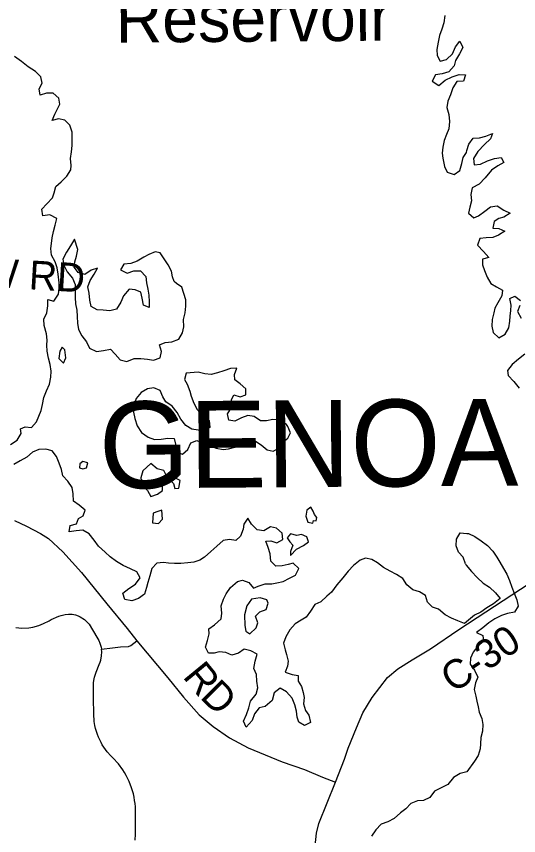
# Model space of a CAD drawing. Extents: x 114843 to 284848, y 317643 to 566895.
# Drawn here: x 236222 to 241428, y 462573 to 471065 of the extents above; entities that cross this region are included whole.
import ezdxf

# ---------------------------------------------------------------- set-up
doc = ezdxf.new("R2010")
doc.units = 0
for name, color, linetype in [('GM_X_County_Road', 7, 'Continuous'), ('GM_X_County_Road_Text', 7, 'Continuous'), ('GM_X_Major_Lake', 7, 'Continuous'), ('GM_X_Major_Lake_Text', 7, 'Continuous'), ('GM_X_Township_Road', 7, 'Continuous'), ('GM_X_Township_Road_Text', 7, 'Continuous'), ('GM_X_Township_Text', 7, 'Continuous')]:
    doc.layers.add(name, color=color, linetype=linetype)

msp = doc.modelspace()

# ---------------------------------------------------------------- linework, layer by layer
at = {"layer": 'GM_X_County_Road'}
for points in [[(239529.4, 463126.1), (239622, 463366.8), (239660, 463481.2), (239747.2, 463691.2), (239814.3, 463847), (239909.7, 464006.1), (240069, 464210.8), (240177.8, 464301.6), (240325.8, 464396.5), (240514.7, 464509.4), (240808.5, 464709.1), (241086.9, 464891.2), (242067.9, 465532.4), (242706.7, 465904.4), (242940.8, 466050.7), (243595.3, 466467.8), (243627, 466489.4), (243677.3, 466531.8)], [(240080.7, 460076.1), (240110.9, 460207.8), (240130, 460292), (240141.9, 460415.5), (240140.9, 460547.4), (240135.8, 460621.3), (240125.4, 460692.2), (240096.5, 460815.4), (240060.7, 460917.1), (239995.8, 461051.8), (239832, 461349.5), (239735.4, 461534.5), (239609.8, 461749.3), (239487.1, 461961.1), (239373.4, 462173), (239334, 462290.5), (239321.4, 462405.7), (239317.5, 462467.8), (239331.7, 462598.7), (239356.9, 462697.8), (239529.4, 463126.1)]]:
    msp.add_lwpolyline(points, dxfattribs=at)
at = {"layer": 'GM_X_Major_Lake'}
for points in [[(240663.3, 471075.5), (240651.4, 470999.4), (240631.5, 470931.3), (240609.6, 470867.3), (240593.7, 470799.2), (240579.7, 470723.1), (240583.8, 470661.1), (240615.8, 470601.1), (240679.7, 470617.3), (240743.6, 470677.4), (240775.5, 470749.5), (240817.4, 470809.6), (240849.4, 470743.6), (240815.5, 470677.5), (240775.6, 470607.4), (240759.7, 470553.4), (240703.8, 470491.2), (240635.9, 470469.1), (240568, 470459), (240532.1, 470392.9), (240602, 470349), (240667.9, 470403.1), (240739.8, 470439.3), (240811.7, 470461.4), (240877.6, 470457.6), (240857.7, 470393.5), (240787.8, 470389.3), (240745.9, 470325.2), (240722, 470253.2), (240696.1, 470185.1), (240684.1, 470119), (240704.2, 470047), (240712.2, 469975), (240704.3, 469901), (240680.4, 469840.9), (240656.5, 469778.8), (240642.5, 469710.7), (240636.6, 469648.7), (240642.6, 469596.7), (240658.7, 469508.7), (240688.7, 469448.7), (240760.6, 469426.8), (240820.6, 469469), (240840.5, 469541), (240852.4, 469601.1), (240888.3, 469655.2)], [(236785.1, 469475.3), (236791, 469519.4), (236781, 469591.4), (236792.9, 469659.5), (236798.9, 469727.5), (236800.8, 469797.5), (236798.7, 469865.6), (236776.7, 469935.6), (236724.7, 469987.5), (236658.8, 470001.4), (236592.9, 469985.2), (236618.8, 470051.3), (236670.6, 470155.5), (236660.6, 470217.5), (236604.6, 470267.4), (236534.7, 470269.3), (236466.8, 470247.1), (236456.7, 470313.1), (236488.6, 470373.2), (236474.6, 470439.2), (236418.6, 470495.2), (236344.6, 470541.1), (236274.7, 470597), (236200.7, 470650.8)], [(240888.3, 469655.2), (240891.6, 469675.4), (240911.6, 469741.6), (240955.5, 469801.7), (241021.5, 469805.8), (241087.5, 469824), (241157.5, 469852.1), (241137.5, 469794), (241073.6, 469735.8), (241005.7, 469665.6), (240959.7, 469593.4), (240967.8, 469525.3), (241033.8, 469531.4), (241105.8, 469567.5), (241177.8, 469591.7), (241247.7, 469601.8), (241275.8, 469549.7), (241211.9, 469515.6), (241145.9, 469471.4), (241082, 469391.2), (241018.1, 469327), (240946.1, 469288.8), (240934.2, 469218.7), (240940.2, 469154.6), (240924.3, 469088.4), (240910.4, 469026.3), (240962.4, 468978.3), (241012.4, 468996.4), (241076.4, 469046.6), (241138.3, 469090.7), (241206.3, 469102.9), (241274.4, 469054.9), (241340.4, 469024.9), (241274.5, 468984.7), (241224.5, 468968.6), (241174.5, 468940.5), (241160.6, 468870.4), (241224.6, 468866.5), (241286.6, 468838.5), (241220.7, 468798.3), (241160.7, 468774.2), (241090.7, 468770.1), (241026.7, 468762), (241000.8, 468691.8), (241062.9, 468627.8), (241118.9, 468565.8), (241053, 468547.6), (241053, 468489.5), (241075.1, 468429.5), (241103.2, 468363.4), (241139.3, 468297.3), (241199.3, 468261.3), (241261.4, 468227.4), (241255.4, 468167.3), (241211.5, 468095.1), (241181.6, 468040.9), (241171.6, 467990.8), (241155.7, 467924.7), (241151.8, 467854.5), (241165.9, 467788.4), (241221.9, 467734.4), (241287.9, 467772.6), (241327.8, 467836.8), (241337.7, 467906.9), (241341.7, 467959), (241347.6, 468017.1), (241349.5, 468073.2), (241337.5, 468141.3), (241389.4, 468165.4), (241449.5, 468121.5)], [(236272.1, 466740.9), (236264, 466791), (236314, 466809.1), (236379.9, 466803.2), (236429.8, 466861.3), (236453.7, 466921.4), (236477.6, 466979.5), (236493.5, 467043.5), (236507.5, 467113.6), (236533.4, 467183.7), (236565.3, 467253.8), (236577.2, 467323.9), (236583.1, 467387.9), (236571.1, 467457.9), (236553, 467521.9), (236541, 467593.9), (236538.9, 467658), (236540.9, 467708), (236534.8, 467776), (236510.8, 467860), (236506.7, 467926), (236538.6, 467992.2), (236548.6, 468064.2), (236548.5, 468130.2), (236610.5, 468112.3), (236658.3, 468186.5), (236664.3, 468248.5), (236666.2, 468304.5), (236654.2, 468392.6), (236644.1, 468458.6), (236624.1, 468520.6), (236584.1, 468590.5), (236580, 468658.6), (236584, 468710.6), (236591.9, 468770.6), (236605.8, 468834.7), (236623.8, 468900.8), (236639.7, 468968.8), (236567.7, 469006.7), (236495.8, 468996.6), (236483.8, 469066.6), (236537.7, 469120.7), (236597.5, 469184.9), (236613.5, 469236.9), (236629.4, 469303), (236687.3, 469349.1), (236743.2, 469407.2), (236785.1, 469475.3)], [(236825.7, 468755.1), (236781.8, 468685), (236739.9, 468620.8), (236704, 468548.8), (236712, 468486.7), (236748, 468416.8), (236802, 468350.8), (236832, 468286.9), (236830.1, 468220.8), (236830.2, 468150.8), (236836.2, 468084.8), (236848.3, 468018.7), (236850.3, 467952.7), (236854.4, 467886.7), (236864.4, 467820.7), (236900.4, 467752.7), (236948.4, 467690.8), (236980.5, 467626.8), (237052.4, 467592.9), (237124.3, 467601), (237196.2, 467615.2), (237244.2, 467563.2), (237298.2, 467505.3), (237368.1, 467487.4), (237444, 467517.6), (237512, 467517.7), (237579.9, 467511.9), (237643.8, 467500), (237713.7, 467524.1), (237725.7, 467592.2), (237705.6, 467660.2), (237763.5, 467686.3), (237833.4, 467692.4), (237905.3, 467718.6), (237943.2, 467784.7), (237959.2, 467846.8), (237953.1, 467922.8), (237971, 467990.9), (237977, 468060.9), (237976.9, 468126.9), (237956.9, 468190.9), (237936.8, 468256.9), (237880.9, 468296.8)], [(237880.9, 468296.8), (237856.9, 468316.8), (237838.8, 468366.8), (237830.8, 468424.8), (237794.8, 468490.8), (237752.8, 468552.7), (237712.8, 468612.7), (237660.8, 468624.6), (237594.9, 468596.4), (237543, 468568.3), (237475.1, 468528.2), (237407.2, 468502), (237335.3, 468495.9), (237299.4, 468437.8), (237369.3, 468403.9), (237439.3, 468426.1), (237507.2, 468426.2), (237563.2, 468370.3), (237571.2, 468304.3), (237583.2, 468238.2), (237593.3, 468174.2), (237597.3, 468106.2), (237599.4, 468046.2), (237539.4, 468070.1), (237525.4, 468144.1), (237513.3, 468206.1), (237453.4, 468230), (237389.5, 468235.9), (237331.6, 468167.7), (237303.7, 468101.6), (237259.8, 468031.5), (237189.9, 468013.4), (237122, 468021.3), (237058, 468023.1), (236996.1, 468057), (236984, 468123.1), (236976, 468197.1), (236961.9, 468261.1), (236987.8, 468327.2), (237027.7, 468393.3), (237061.6, 468453.4), (236995.7, 468435.2), (236931.9, 468389.1), (236861.9, 468411), (236819.9, 468464.9), (236825.9, 468521), (236843.8, 468581), (236859.7, 468647.1), (236825.7, 468755.1)], [(241441.5, 468069.3), (241417.6, 468005.2), (241455.7, 467937.1)], [(236696.8, 467636.3), (236670.8, 467596.2), (236662.9, 467518.1), (236710.9, 467470.2)], [(236710.9, 467470.2), (236734.8, 467524.3), (236722.8, 467608.3), (236696.8, 467636.3)], [(241494.1, 467564.5), (241428.2, 467510.3), (241362.3, 467458.1), (241312.3, 467393.9), (241318.4, 467343.8), (241378.5, 467279.8), (241432.6, 467211.8)], [(239036.9, 466814.2), (239020.9, 466836.2), (238950.9, 466884.1), (238879, 466886), (238815.1, 466871.8), (238753.1, 466871.7), (238687.2, 466917.6), (238621.2, 466929.5), (238555.3, 466903.4), (238487.4, 466869.2), (238423.5, 466881.1), (238409.5, 466945.1), (238455.3, 467015.2), (238453.3, 467091.3), (238475.2, 467143.3), (238541.1, 467121.5), (238599.1, 467141.6), (238599, 467205.6), (238543, 467255.5), (238487.1, 467297.5), (238483, 467351.5), (238506.9, 467417.6), (238441, 467415.4), (238373.1, 467389.3), (238305.2, 467371.1), (238241.3, 467353), (238175.3, 467360.9), (238107.4, 467376.8), (237980.8, 467366.1)], [(237980.8, 467366.1), (237965.6, 467302.5), (237993.6, 467252.5), (238019.7, 467180.5), (238033.7, 467128.5), (238059.8, 467056.5), (238095.8, 466990.5), (238151.8, 466928.6), (238221.7, 466874.7), (238227.8, 466804.7), (238169.9, 466764.5), (238107.9, 466776.4), (238042, 466786.3), (237978.1, 466824.2), (237928.1, 466888.2), (237890, 466958.1), (237838, 467026.1), (237770.1, 467070), (237740.1, 467121.9), (237712, 467185.9), (237646.1, 467215.8), (237580.2, 467203.7), (237514.3, 467165.5), (237464.4, 467103.4), (237434.5, 467027.3), (237434.5, 466961.3), (237448.6, 466897.3), (237474.6, 466819.3), (237518.6, 466751.3), (237586.6, 466703.4), (237654.6, 466679.5), (237722.5, 466681.6), (237792.4, 466693.8), (237856.3, 466687.9), (237876.4, 466617.9), (237874.4, 466551.9), (237942.4, 466528), (237998.3, 466576.1), (238030.2, 466646.2), (238094.1, 466668.3), (238158, 466640.4), (238293.9, 466588.7), (238365.9, 466574.8), (238421.8, 466582.9), (238485.7, 466599), (238557.6, 466645.2), (238623.5, 466671.3), (238691.4, 466667.5), (238759.3, 466623.6), (238821.3, 466573.7), (238885.3, 466559.8), (238935.2, 466585.9), (238983.1, 466650), (239035, 466694.1), (239064.9, 466748.2), (239036.9, 466814.2)], [(236162.3, 466628.6), (236230.2, 466670.8), (236272.1, 466740.9)], [(238868.6, 465182.8), (238920.5, 465192.9), (238988.4, 465209), (239052.3, 465241.2), (239116.2, 465271.3), (239150.1, 465343.5), (239090.1, 465397.4), (239040.2, 465383.3), (238976.3, 465371.1), (238910.4, 465365), (238858.4, 465419), (238852.3, 465493), (238832.3, 465559), (238806.2, 465627), (238858.2, 465629.1), (238922.1, 465609.2), (238984, 465643.4), (238978, 465707.4), (238920, 465761.3), (238856, 465773.2), (238788.2, 465733), (238716.2, 465742.9), (238660.2, 465800.8), (238620.2, 465864.8), (238580.3, 465800.7), (238572.4, 465750.6), (238546.5, 465676.5), (238496.6, 465632.4), (238430.7, 465644.3), (238366.7, 465632.2), (238298.9, 465574), (238237, 465517.8), (238173.1, 465459.7), (238123.2, 465429.6), (238061.3, 465409.4), (237997.4, 465401.3), (237927.5, 465393.2), (237861.5, 465395), (237799.6, 465396.9), (237747.7, 465402.8), (237677.7, 465398.7), (237625.8, 465340.6), (237603.9, 465266.5), (237584, 465196.4), (237572.1, 465144.3), (237548.2, 465076.2), (237488.3, 465032.1), (237418.4, 465007.9), (237346.5, 465019.8), (237326.4, 465087.8), (237386.3, 465135.9), (237458.2, 465180.1), (237506.1, 465244.3), (237472.1, 465308.2), (237404.1, 465338.1), (237330.2, 465374), (237260.2, 465413.9), (237194.2, 465461.8), (237142.2, 465509.8), (237074.2, 465573.7), (237028.2, 465635.6), (236976.2, 465701.6), (236910.3, 465739.5), (236840.4, 465731.3), (236768.5, 465723.2), (236780.4, 465789.3), (236846.3, 465805.4), (236864.2, 465861.5), (236914.1, 465887.6), (236936.1, 465945.7), (236872.1, 465999.6), (236814.1, 466041.5), (236810, 466115.6), (236800, 466181.6), (236754, 466247.5), (236704, 466301.5), (236689.9, 466367.5), (236663.9, 466435.5), (236637.9, 466501.5), (236591.9, 466561.4), (236527.9, 466579.3), (236456, 466577.2), (236390.1, 466547), (236330.2, 466496.9), (236262.3, 466456.7), (236194.4, 466420.6)], [(236911.6, 466450), (236879.7, 466427.9), (236875.7, 466383.8), (236911.7, 466375.9)], [(236911.7, 466375.9), (236947.6, 466384), (236963.6, 466436), (236911.6, 466450)], [(237614.8, 466429.3), (237531, 466355.1), (237513.1, 466281), (237523.1, 466215), (237581.1, 466151), (237615.1, 466087.1), (237683, 466111.2), (237737, 466149.3)], [(237737, 466149.3), (237736.9, 466193.4), (237718.9, 466243.4), (237776.8, 466303.5), (237748.7, 466357.5), (237680.8, 466373.4), (237614.8, 466429.3)], [(237906.7, 466173.7), (237920.6, 466253.8), (237876.7, 466273.7), (237816.8, 466261.6)], [(237816.8, 466261.6), (237848.8, 466223.6), (237862.8, 466171.6), (237906.7, 466173.7)], [(237735.2, 465855.1), (237731.1, 465947.2), (237687.2, 465933.1), (237639.3, 465917)], [(239275.4, 465978.1), (239231.5, 465948), (239221.5, 465884), (239243.6, 465822), (239293.5, 465812.1), (239303.5, 465838.1), (239329.4, 465836.1), (239335.4, 465872.2)], [(239335.4, 465872.2), (239313.4, 465902.2), (239299.4, 465936.2), (239275.4, 465978.1)], [(237639.3, 465917), (237633.4, 465816.9), (237693.3, 465807), (237735.2, 465855.1)], [(239233.7, 465669.8), (239175.8, 465693.8), (239127.8, 465683.7), (239061.9, 465701.5), (239030, 465661.5), (239056, 465619.5), (239088, 465585.5)], [(240878.1, 465390.8), (240852.1, 465460.8), (240806.1, 465510.7), (240782.1, 465576.7), (240784, 465646.8), (240823.9, 465710.9), (240889.8, 465705)], [(240889.8, 465705), (240910.4, 465704.1), (240974.4, 465674.1), (241038.5, 465630.1), (241104.5, 465582.1), (241160.6, 465520.1), (241202.7, 465458), (241232.8, 465408), (241272.9, 465341.9), (241305, 465281.8), (241333, 465217.7), (241357.1, 465149.6), (241381.2, 465085.5), (241409.3, 465017.4), (241423.4, 464951.3), (241385.5, 464889.1), (241313.5, 464877), (241249.5, 464854.9), (241183.5, 464820.7), (241119.6, 464778.5), (241057.6, 464728.3), (240991.7, 464678.1), (241055.7, 464646.2), (241065.8, 464586.1), (241005.9, 464537.9), (240956, 464475.7), (240928, 464411.5), (240926.1, 464351.4), (240972.2, 464287.3), (241006.3, 464217.2), (240980.4, 464157), (240966.5, 464088.9), (240984.6, 464018.7), (240994.6, 463968.6), (241008.7, 463906.5), (241020.8, 463852.4), (241046.9, 463786.3), (241059, 463724.2), (241055.1, 463656), (241037.1, 463589.9), (241033.2, 463523.7), (241029.3, 463471.6), (241007.4, 463403.4), (240971.5, 463345.3), (240890.3, 463235)], [(239088, 465585.5), (239062.1, 465519.4), (239064.1, 465475.4), (239124.4, 465543.6), (239199.8, 465579.7), (239249.7, 465619.8), (239233.7, 465669.8)], [(240866.8, 464772.3), (240796.8, 464798.2), (240732.9, 464828.1), (240666.9, 464862), (240598.9, 464921.9), (240535, 464939.8), (240483, 464991.7), (240462.9, 465061.7), (240401, 465101.6), (240331, 465121.5), (240271, 465173.5), (240229, 465237.4), (240161, 465279.3), (240097.1, 465315.2), (240029.1, 465351.1), (239965.1, 465401), (239905.2, 465435), (239841.2, 465450.8), (239787.3, 465426.7), (239715.5, 465374.5), (239659.6, 465314.4), (239605.7, 465244.2), (239543.9, 465172.1), (239490, 465097.9), (239440.1, 465055.8), (239378.2, 464997.6), (239314.3, 464969.5), (239272.4, 464899.4), (239226.5, 464839.2), (239174.6, 464807.1), (239112.7, 464766.9), (239054.9, 464704.8), (239015, 464634.7), (238991.1, 464566.6), (239007.1, 464500.5), (239021.2, 464450.5), (239039.2, 464382.5), (239033.3, 464328.4), (239009.4, 464266.4), (239079.3, 464242.5), (239143.2, 464234.6), (239141.3, 464172.5), (239177.3, 464118.5), (239193.4, 464056.5), (239205.4, 464006.5), (239197.5, 463938.4), (239217.5, 463870.4), (239253.5, 463820.4), (239271.6, 463746.4), (239207.7, 463714.3), (239149.7, 463748.2), (239131.7, 463800.2), (239125.6, 463864.2), (239109.6, 463930.3), (239081.6, 463996.3), (239023.6, 464062.2), (238955.6, 464100.1), (238893.7, 464054), (238871.8, 463973.8), (238802, 463911.7), (238740, 463897.5), (238690.2, 463835.4), (238666.3, 463767.3), (238602.4, 463697.1), (238576.4, 463759.1), (238606.3, 463829.2), (238630.2, 463897.3), (238648.1, 463967.4), (238707.9, 464039.6), (238723.8, 464105.7), (238713.8, 464173.7), (238709.7, 464241.8), (238681.7, 464305.8), (238695.6, 464379.9), (238717.5, 464453.9), (238653.5, 464487.9), (238581.6, 464505.7), (238523.7, 464465.6), (238455.8, 464443.4), (238393.9, 464471.4), (238323.9, 464479.2), (238272, 464465.1), (238212, 464465), (238182, 464527), (238201.9, 464597.1), (238219.8, 464665.2), (238217.8, 464717.2), (238275.7, 464759.3), (238345.6, 464821.5), (238351.5, 464877.6), (238343.4, 464953.6), (238369.3, 465025.7), (238397.2, 465077.8), (238443.1, 465144), (238513, 465208.1), (238564.9, 465220.3), (238630.9, 465196.4), (238678.9, 465138.4), (238728.8, 465160.5), (238800.7, 465182.7), (238868.6, 465182.8)], [(240878.1, 465390.8), (240884.8, 465375.4), (240940.9, 465311.4), (240997, 465249.3), (241061, 465189.3), (241127.1, 465147.3), (241189.2, 465091.3), (241237.3, 465031.2), (241167.3, 464977), (241099.4, 464932.8), (241035.4, 464888.6), (240971.5, 464858.5), (240866.8, 464772.3)], [(238818.8, 465016.6), (238748.9, 465038.5), (238659, 465024.3), (238609.1, 464954.1), (238585.2, 464862), (238591.3, 464751.9), (238599.4, 464691.9), (238643.4, 464666)], [(238643.4, 464666), (238707.2, 464726.1), (238723.2, 464778.2), (238701.1, 464848.2), (238745, 464892.3), (238810.9, 464916.5), (238832.8, 464982.6), (238818.8, 465016.6)], [(240890.3, 463235), (240822.4, 463216.9), (240754.5, 463176.7), (240694.7, 463102.5), (240626.8, 463068.4), (240556.9, 463034.2), (240509, 462968.1), (240441.1, 462937.9), (240379.2, 462933.8), (240311.3, 462905.6), (240257.4, 462851.5), (240203.5, 462809.3), (240139.7, 462751.2), (240071.8, 462717), (240003.9, 462692.9), (239948, 462634.7), (239902.1, 462568.6)]]:
    msp.add_lwpolyline(points, dxfattribs=at)
at = {"layer": 'GM_X_Township_Road'}
for points in [[(236202.4, 465841.2), (236325.3, 465782), (236470, 465703.8), (236555.6, 465651.4), (236704.3, 465515.7), (236896.6, 465301.6), (237160.3, 464975.9), (237368.6, 464718.7), (237470.5, 464590.6), (237793.2, 464208.2), (237954.4, 464007.2), (238115.4, 463825.7), (238262.9, 463702.9), (238430, 463586.7), (238623.1, 463483.7), (238975.9, 463337.4), (239209.3, 463259.1), (239395.2, 463179.3), (239529.4, 463126.1)], [(236216.9, 464729.5), (236278.9, 464724.7), (236349.8, 464728.3), (236393.5, 464735.4), (236453.2, 464751.5), (236501.2, 464770.3), (236563.1, 464800.2), (236583.2, 464812.7), (236660.3, 464846.6), (236684.9, 464856.2), (236727.7, 464866.4), (236762.9, 464869.3), (236798.3, 464867.4), (236833.1, 464860.7), (236862.5, 464851), (236882.8, 464842), (236927.5, 464813.8), (236956.7, 464787), (236976.3, 464763.4), (237056.6, 464630.4), (237076.6, 464594.7), (237088.1, 464567), (237101.1, 464526.5), (237104.5, 464505.7)], [(237104.5, 464505.7), (237218.8, 464519.3), (237302.5, 464531.5), (237382.6, 464534.6), (237409.2, 464542.8), (237470.5, 464590.6)], [(237453.1, 462525.8), (237456.4, 462589.9), (237457.5, 462769.9), (237454.9, 462870.7), (237452.1, 462904.9), (237447.8, 462938.8), (237441.8, 462972.6), (237434.3, 463006), (237425.3, 463039), (237415.3, 463069.8), (237390.7, 463134.6), (237360.2, 463197), (237342.8, 463227), (237324.1, 463256.2), (237279.3, 463316), (237221.8, 463380.5), (237200.6, 463400), (237161.6, 463442.2), (237144, 463464.9), (237112.6, 463513.1), (237099.6, 463537.1), (237085.4, 463564.9), (237072.5, 463593.5), (237061.2, 463622.6), (237051.4, 463652.3), (237043.1, 463682.5), (237036.3, 463713), (237029.5, 463756.1), (237025.5, 463835.1), (237021.2, 463993.3), (237021.3, 464107.4), (237020.9, 464131.7), (237022.2, 464156), (237025.1, 464180.2), (237032.6, 464216.7), (237047.2, 464268.4), (237081, 464347.8), (237089, 464369.8), (237095.6, 464392.3), (237104, 464438.3), (237106.4, 464479.9), (237104.5, 464505.7)]]:
    msp.add_lwpolyline(points, dxfattribs=at)

# ---------------------------------------------------------------- texts
at = {"layer": 'GM_X_County_Road_Text'}
msp.add_text('C-30', height=300.01, rotation=33.53843, dxfattribs=at).set_placement((240750, 464044.6))
at = {"layer": 'GM_X_Major_Lake_Text'}
msp.add_text('Reservoir', height=500.02, rotation=0.41777, dxfattribs=at).set_placement((237251.9, 470792.7))
at = {"layer": 'GM_X_Township_Road_Text'}
for s, rotation, p in [('OXBOW RD', 356.62569, (234699.3, 468333.8)), ('R', 309.40725, (237938.2, 464219)), ('D', 314.95297, (238115.6, 464005.5))]:
    msp.add_text(s, height=300, rotation=rotation, dxfattribs=at).set_placement(p)
at = {"layer": 'GM_X_Township_Text'}
msp.add_text('GENOA', height=900.01, rotation=0.41524, dxfattribs=at).set_placement((237079.7, 466170.6))

doc.saveas('drawing.dxf')
